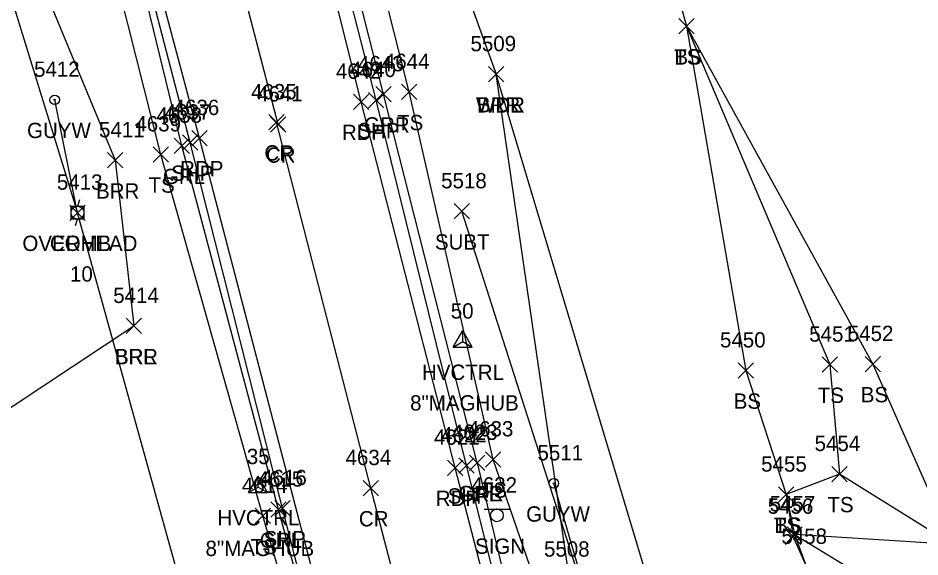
# Model space of a CAD drawing. Extents: x 1601151 to 1602912, y 499508 to 501770.
# Drawn here: x 1601482.2 to 1601599.8, y 500883.9 to 500954.3 of the extents above; entities that cross this region are included whole.
import ezdxf

# ---------------------------------------------------------------- set-up
doc = ezdxf.new("R2010")
doc.units = 0
for name, color, linetype in [('C_A', 7, 'Continuous'), ('C_C', 7, 'Continuous'), ('C_I', 7, 'Continuous'), ('CPSM', 7, 'Continuous'), ('D_I', 7, 'Continuous'), ('D_TIC', 7, 'Continuous'), ('L_A', 7, 'Continuous'), ('L_I', 7, 'Continuous'), ('L_TIC', 7, 'Continuous'), ('LABL', 7, 'Continuous'), ('LAWA', 7, 'Continuous'), ('LELB', 7, 'Continuous'), ('P_A', 7, 'Continuous'), ('P_I', 7, 'Continuous'), ('P_TIC', 7, 'Continuous'), ('PET', 7, 'Continuous'), ('PRC', 7, 'Continuous'), ('PSP', 7, 'Continuous'), ('R_A', 7, 'Continuous'), ('R_I', 7, 'Continuous'), ('R_TIC', 7, 'Continuous'), ('RGR', 7, 'Continuous'), ('S_A', 7, 'Continuous'), ('S_I', 7, 'Continuous'), ('SSGN', 7, 'Continuous'), ('U_A', 7, 'Continuous'), ('U_C', 7, 'Continuous'), ('U_I', 7, 'Continuous'), ('U_TIC', 7, 'Continuous'), ('UCO', 7, 'Continuous'), ('UP', 7, 'Continuous'), ('UPGW', 7, 'Continuous'), ('UT', 7, 'Continuous')]:
    doc.layers.add(name, color=color, linetype=linetype)

msp = doc.modelspace()

# ---------------------------------------------------------------- linework, layer by layer
at = {"layer": 'CPSM'}
for p, q in [((1601538.93, 500911.34), (1601540.18, 500913.51)), ((1601541.43, 500911.34), (1601540.18, 500913.51)), ((1601540.18, 500912.06), (1601540.18, 500913.51)), ((1601538.93, 500911.34), (1601540.18, 500912.06)), ((1601538.93, 500911.34), (1601541.43, 500911.34)), ((1601540.18, 500912.06), (1601540.18, 500912.06)), ((1601540.18, 500912.06), (1601541.43, 500911.34)), ((1601512.23, 500892.34), (1601513.48, 500894.5)), ((1601514.73, 500892.34), (1601513.48, 500894.5)), ((1601513.48, 500893.06), (1601513.48, 500894.5)), ((1601512.23, 500892.34), (1601513.48, 500893.06)), ((1601513.48, 500893.06), (1601513.48, 500893.06)), ((1601513.48, 500893.06), (1601514.73, 500892.34)), ((1601512.23, 500892.34), (1601514.73, 500892.34))]:
    msp.add_line(p, q, dxfattribs=at)
at = {"layer": 'D_TIC'}
for points in [[(1601582.28, 500885.58), (1601584.28, 500887.58)], [(1601584.28, 500885.58), (1601582.28, 500887.58)]]:
    msp.add_lwpolyline(points, dxfattribs=at)
at = {"layer": 'L_TIC'}
for points in [[(1601568.36, 500952.23), (1601570.36, 500954.23)], [(1601570.36, 500952.23), (1601568.36, 500954.23)], [(1601568.36, 500952.23), (1601570.36, 500954.23)], [(1601570.36, 500952.23), (1601568.36, 500954.23)], [(1601568.36, 500952.23), (1601570.36, 500954.23)], [(1601570.36, 500952.23), (1601568.36, 500954.23)], [(1601543.54, 500945.97), (1601545.54, 500947.97)], [(1601545.54, 500945.97), (1601543.54, 500947.97)], [(1601543.54, 500945.97), (1601545.54, 500947.97)], [(1601545.54, 500945.97), (1601543.54, 500947.97)], [(1601543.54, 500945.97), (1601545.54, 500947.97)], [(1601545.54, 500945.97), (1601543.54, 500947.97)], [(1601532.21, 500943.65), (1601534.21, 500945.65)], [(1601534.21, 500943.65), (1601532.21, 500945.65)], [(1601499.79, 500935.5), (1601501.79, 500937.5)], [(1601501.79, 500935.5), (1601499.79, 500937.5)], [(1601493.86, 500934.73), (1601495.86, 500936.73)], [(1601495.86, 500934.73), (1601493.86, 500936.73)], [(1601496.29, 500913.1), (1601498.29, 500915.1)], [(1601498.29, 500913.1), (1601496.29, 500915.1)], [(1601496.29, 500913.1), (1601498.29, 500915.1)], [(1601498.29, 500913.1), (1601496.29, 500915.1)], [(1601587.09, 500908.05), (1601589.09, 500910.05)], [(1601589.09, 500908.05), (1601587.09, 500910.05)], [(1601592.68, 500908.13), (1601594.68, 500910.13)], [(1601594.68, 500908.13), (1601592.68, 500910.13)], [(1601576.1, 500907.29), (1601578.1, 500909.29)], [(1601578.1, 500907.29), (1601576.1, 500909.29)], [(1601543.14, 500895.68), (1601545.14, 500897.68)], [(1601545.14, 500895.68), (1601543.14, 500897.68)], [(1601588.35, 500893.77), (1601590.35, 500895.77)], [(1601590.35, 500893.77), (1601588.35, 500895.77)], [(1601588.35, 500893.77), (1601590.35, 500895.77)], [(1601590.35, 500893.77), (1601588.35, 500895.77)], [(1601581.38, 500891.08), (1601583.38, 500893.08)], [(1601583.38, 500891.08), (1601581.38, 500893.08)], [(1601581.38, 500891.08), (1601583.38, 500893.08)], [(1601583.38, 500891.08), (1601581.38, 500893.08)], [(1601513.11, 500888.3), (1601515.11, 500890.3)], [(1601515.11, 500888.3), (1601513.11, 500890.3)], [(1601582.49, 500885.89), (1601584.49, 500887.89)], [(1601584.49, 500885.89), (1601582.49, 500887.89)], [(1601582.49, 500885.89), (1601584.49, 500887.89)], [(1601584.49, 500885.89), (1601582.49, 500887.89)], [(1601582.28, 500885.58), (1601584.28, 500887.58)], [(1601584.28, 500885.58), (1601582.28, 500887.58)]]:
    msp.add_lwpolyline(points, dxfattribs=at)
at = {"layer": 'LABL'}
for points in [[(1601436.15, 501158.98), (1601447.08, 501133.88), (1601451.13, 501097.99), (1601450.82, 501096.1), (1601461.24, 501061.82), (1601471.76, 501024.93), (1601478.97, 500973.99), (1601494.86, 500935.73), (1601497.29, 500914.1)], [(1601565.59, 500876.72), (1601554.13, 500880.98), (1601544.54, 500946.97)], [(1601473.76, 500898.55), (1601497.29, 500914.1)]]:
    msp.add_lwpolyline(points, dxfattribs=at)
at = {"layer": 'LAWA'}
for points in [[(1601499.96, 501103.39), (1601507.6, 501072.47), (1601517.81, 501032.47), (1601529.25, 500989.31), (1601544.54, 500946.97)], [(1601593.12, 500801.88), (1601578.56, 500823.22), (1601571.54, 500837.94), (1601571.62, 500859.31), (1601565.59, 500876.72), (1601544.54, 500946.97)]]:
    msp.add_lwpolyline(points, dxfattribs=at)
at = {"layer": 'LELB'}
for points in [[(1601519.45, 500871.01), (1601514.11, 500889.3), (1601500.79, 500936.5), (1601490.02, 500979.28), (1601479, 501021.43), (1601469.31, 501063.64), (1601460.33, 501100.01), (1601451.95, 501137.21), (1601445.85, 501173.31), (1601444.83, 501197.67), (1601441.57, 501231.33), (1601439.97, 501248.56), (1601437.52, 501260.47), (1601435.29, 501265.52), (1601431.82, 501269.24), (1601423.18, 501278.02), (1601413.06, 501283.54), (1601401.41, 501287.17), (1601388.07, 501289.76), (1601350.99, 501290.93), (1601302.64, 501293.09), (1601266.11, 501297.13)], [(1601550.27, 500878.88), (1601544.14, 500896.68), (1601533.21, 500944.65), (1601522.55, 500986.9), (1601510.78, 501028.92), (1601500.63, 501071.76), (1601491.58, 501108.11), (1601483.83, 501144.54), (1601478.65, 501178.38), (1601477.38, 501199.37), (1601474.08, 501219.68), (1601474.84, 501227.42), (1601475.18, 501230.5), (1601478.15, 501230.71)], [(1601502.32, 501150.22), (1601505.9, 501145.22), (1601526.18, 501094.76), (1601535.63, 501063.32), (1601547.72, 501037.54), (1601557.17, 500997.59), (1601569.36, 500953.23), (1601577.1, 500908.29), (1601582.38, 500892.08), (1601583.49, 500886.89), (1601585.02, 500882.65), (1601582.86, 500877.36), (1601583.41, 500861.09), (1601571.54, 500837.94)], [(1601569.36, 500953.23), (1601588.09, 500909.05), (1601589.35, 500894.77)], [(1601569.36, 500953.23), (1601593.68, 500909.13), (1601604.08, 500885.58), (1601583.49, 500886.89), (1601601.37, 500875.93), (1601606.03, 500857.49), (1601615.05, 500803.7)], [(1601604.08, 500885.58), (1601589.35, 500894.77), (1601582.38, 500892.08), (1601583.28, 500886.58), (1601585.02, 500882.65), (1601593.73, 500875.29), (1601582.86, 500877.36)]]:
    msp.add_lwpolyline(points, dxfattribs=at)
at = {"layer": 'P_TIC'}
for points in [[(1601525.95, 500942.37), (1601527.95, 500944.37)], [(1601527.95, 500942.37), (1601525.95, 500944.37)], [(1601527.9, 500942.6), (1601529.9, 500944.6)], [(1601529.9, 500942.6), (1601527.9, 500944.6)], [(1601514.88, 500939.69), (1601516.88, 500941.69)], [(1601516.88, 500939.69), (1601514.88, 500941.69)], [(1601515.09, 500939.41), (1601517.09, 500941.41)], [(1601517.09, 500939.41), (1601515.09, 500941.41)], [(1601504.84, 500937.64), (1601506.84, 500939.64)], [(1601506.84, 500937.64), (1601504.84, 500939.64)], [(1601503.63, 500937.05), (1601505.63, 500939.05)], [(1601505.63, 500937.05), (1601503.63, 500939.05)], [(1601538.18, 500894.59), (1601540.18, 500896.59)], [(1601540.18, 500894.59), (1601538.18, 500896.59)], [(1601539.69, 500894.9), (1601541.69, 500896.9)], [(1601541.69, 500894.9), (1601539.69, 500896.9)], [(1601527.2, 500891.93), (1601529.2, 500893.93)], [(1601529.2, 500891.93), (1601527.2, 500893.93)], [(1601515.68, 500889.32), (1601517.68, 500891.32)], [(1601517.68, 500889.32), (1601515.68, 500891.32)]]:
    msp.add_lwpolyline(points, dxfattribs=at)
at = {"layer": 'PET'}
for points in [[(1601544.22, 500876.26), (1601539.18, 500895.59), (1601526.95, 500943.37), (1601516.32, 500985.83), (1601505.44, 501027.92), (1601495.1, 501070.93), (1601487, 501107.14), (1601479.48, 501143.91), (1601474.16, 501178.21), (1601471.72, 501199.66), (1601469.2, 501232.53), (1601470.85, 501304.37), (1601475.76, 501342.26), (1601481.23, 501372.74), (1601489.71, 501419.6), (1601498.83, 501463.24), (1601509.83, 501514.72), (1601518.29, 501552.56), (1601529.19, 501602.72), (1601530.09, 501606.93), (1601533.57, 501622.36), (1601544.66, 501669.88)], [(1601523.48, 500870.9), (1601505.84, 500938.64), (1601494.52, 500981.09), (1601483.99, 501022.88), (1601473.44, 501065.01), (1601465.15, 501101.36), (1601457.99, 501138.15), (1601451.8, 501174.88), (1601449.08, 501198.01), (1601446.66, 501230.72), (1601445.89, 501253.39), (1601447.49, 501294.25), (1601451.95, 501334.78), (1601458.71, 501377.25), (1601475.95, 501468.24), (1601495.79, 501558.68), (1601503.76, 501593.61), (1601511.67, 501629.01)]]:
    msp.add_lwpolyline(points, dxfattribs=at)
at = {"layer": 'PRC'}
msp.add_lwpolyline([(1601533.3, 500873.43), (1601528.2, 500892.93), (1601515.88, 500940.69), (1601516.09, 500940.41), (1601505.08, 500982.8), (1601494.07, 501025.46), (1601483.89, 501067.42), (1601475.63, 501103.84), (1601468.62, 501140.87), (1601462.9, 501176.52), (1601460.41, 501198.76), (1601457.83, 501229.92), (1601457.03, 501256.97), (1601458.23, 501305.06), (1601463.89, 501343.75), (1601469.52, 501375.72), (1601487.67, 501465.73), (1601498.93, 501516.84), (1601507.24, 501554.65), (1601515.35, 501591.13), (1601523.43, 501627.3), (1601533.11, 501671.57)], dxfattribs=at)
at = {"layer": 'PSP'}
for points in [[(1601522.47, 500870.61), (1601521.44, 500871.56), (1601516.68, 500890.32), (1601504.63, 500938.05), (1601493.73, 500980.11), (1601482.81, 501022.43), (1601472.39, 501064.7), (1601463.73, 501101.18), (1601456.46, 501137.79), (1601450.78, 501174.54), (1601447.49, 501198.12), (1601444.54, 501230.82), (1601443.79, 501252.82), (1601439.57, 501267.27), (1601435, 501273.88), (1601425.87, 501282.16), (1601414.43, 501288.02), (1601402.06, 501290.61), (1601388.18, 501292.3), (1601350.65, 501293.39), (1601302.63, 501296.39), (1601266.65, 501300.03)], [(1601540.69, 500895.9), (1601528.9, 500943.6), (1601517.98, 500986.13)], [(1601545.18, 500877.83), (1601540.69, 500895.9)]]:
    msp.add_lwpolyline(points, dxfattribs=at)
at = {"layer": 'R_TIC'}
for points in [[(1601528.83, 500943.35), (1601530.83, 500945.35)], [(1601530.83, 500943.35), (1601528.83, 500945.35)], [(1601502.52, 500936.63), (1601504.52, 500938.63)], [(1601504.52, 500936.63), (1601502.52, 500938.63)], [(1601541.08, 500895.22), (1601543.08, 500897.22)], [(1601543.08, 500895.22), (1601541.08, 500897.22)], [(1601541.08, 500895.22), (1601543.08, 500897.22)], [(1601543.08, 500895.22), (1601541.08, 500897.22)], [(1601515.17, 500889.13), (1601517.17, 500891.13)], [(1601517.17, 500889.13), (1601515.17, 500891.13)]]:
    msp.add_lwpolyline(points, dxfattribs=at)
at = {"layer": 'RGR'}
for points in [[(1601521.19, 500871.52), (1601516.17, 500890.13), (1601503.52, 500937.63), (1601493.24, 500980.03), (1601482.37, 501022.09), (1601471.56, 501064.48), (1601463.23, 501100.71), (1601455.93, 501137.47), (1601449.86, 501174.24), (1601446.89, 501198.08), (1601443.46, 501231.31), (1601442.27, 501248.6), (1601440.18, 501261.03), (1601437.51, 501266.72), (1601434.07, 501271.66), (1601424.7, 501280.1), (1601413.85, 501286.21), (1601401.7, 501289.17), (1601388.07, 501289.76)], [(1601542.08, 500896.22), (1601529.83, 500944.35), (1601519.23, 500986.39), (1601508.51, 501028.96), (1601497.81, 501071.11), (1601488.92, 501107.46), (1601481.8, 501144.25), (1601476.28, 501178.37), (1601473.71, 501199.44), (1601474.08, 501219.68)], [(1601542.08, 500896.22), (1601546.42, 500877.84)]]:
    msp.add_lwpolyline(points, dxfattribs=at)
at = {"layer": 'SSGN'}
for p, q in [((1601543, 500890.2), (1601546.33, 500890.2)), ((1601544.65, 500889.37), (1601544.65, 500889.37))]:
    msp.add_line(p, q, dxfattribs=at)
msp.add_circle((1601544.65, 500889.37), 0.833, dxfattribs=at)
at = {"layer": 'U_TIC'}
for points in [[(1601539.07, 500928.07), (1601541.07, 500930.07)], [(1601541.07, 500928.07), (1601539.07, 500930.07)], [(1601488.93, 500927.89), (1601490.93, 500929.89)], [(1601490.93, 500927.89), (1601488.93, 500929.89)], [(1601488.93, 500927.89), (1601490.93, 500929.89)], [(1601490.93, 500927.89), (1601488.93, 500929.89)]]:
    msp.add_lwpolyline(points, dxfattribs=at)
at = {"layer": 'UCO'}
for points in [[(1601766.65, 501489.44), (1601471.02, 501503.9), (1601438.7, 501339.97), (1601411.28, 501184.01), (1601489.93, 500928.89)], [(1601595.97, 500546.62), (1601489.93, 500928.89)]]:
    msp.add_lwpolyline(points, dxfattribs=at)
at = {"layer": 'UP'}
for p, q in [((1601490.18, 500930.56), (1601489.93, 500929.72)), ((1601489.1, 500928.06), (1601489.1, 500929.72)), ((1601489.1, 500929.72), (1601490.76, 500929.72)), ((1601489.93, 500928.89), (1601489.93, 500928.89)), ((1601490.76, 500929.72), (1601490.76, 500928.06)), ((1601490.76, 500928.06), (1601489.1, 500928.06)), ((1601489.68, 500927.22), (1601489.93, 500928.06))]:
    msp.add_line(p, q, dxfattribs=at)
msp.add_circle((1601489.93, 500928.89), 0.833, dxfattribs=at)
at = {"layer": 'UPGW'}
for points in [[(1601489.93, 500928.89), (1601486.96, 500943.63)], [(1601558.4, 500871.75), (1601552.07, 500893.55)]]:
    msp.add_lwpolyline(points, dxfattribs=at)
for centre, radius in [((1601486.96, 500943.63), 0.625), ((1601486.96, 500943.63), 0.0833), ((1601552.07, 500893.55), 0.625), ((1601552.07, 500893.55), 0.0833)]:
    msp.add_circle(centre, radius, dxfattribs=at)
at = {"layer": 'UT'}
msp.add_lwpolyline([(1601558.4, 500871.75), (1601540.07, 500929.07)], dxfattribs=at)

# ---------------------------------------------------------------- texts
at = {"layer": 'C_A'}
for p in [(1601534.87, 500907.06), (1601508.18, 500888.06)]:
    msp.add_text('HVCTRL', height=2, dxfattribs=at).set_placement(p)
at = {"layer": 'C_C'}
for p in [(1601533.32, 500903.06), (1601506.63, 500884.06)]:
    msp.add_text('8"MAGHUB', height=2, dxfattribs=at).set_placement(p)
at = {"layer": 'C_I'}
for s, p in [('50', (1601538.63, 500915.06)), ('35', (1601512.02, 500896.06))]:
    msp.add_text(s, height=2, dxfattribs=at).set_placement(p)
at = {"layer": 'D_I'}
msp.add_text('5456', height=2, dxfattribs=at).set_placement((1601579.97, 500889.58))
at = {"layer": 'L_A'}
for s, p in [('TS', (1601567.77, 500948.23)), ('BS', (1601567.8, 500948.23)), ('BS', (1601567.8, 500948.23)), ('WDR', (1601541.91, 500941.97)), ('WDL', (1601541.96, 500941.97)), ('BRR', (1601542.03, 500941.97)), ('TS', (1601531.62, 500939.65)), ('BRR', (1601492.35, 500930.73)), ('TS', (1601499.2, 500931.5)), ('BRR', (1601494.77, 500909.1)), ('BRL', (1601494.83, 500909.1)), ('BS', (1601575.54, 500903.29)), ('TS', (1601586.5, 500904.05)), ('BS', (1601592.12, 500904.13)), ('TS', (1601542.55, 500891.68)), ('TS', (1601587.76, 500889.77)), ('TS', (1601587.76, 500889.77)), ('TS', (1601580.79, 500887.08)), ('BS', (1601580.83, 500887.08)), ('TS', (1601512.52, 500884.3))]:
    msp.add_text(s, height=2, dxfattribs=at).set_placement(p)
at = {"layer": 'L_I'}
for s, p in [('5509', (1601541.2, 500949.97)), ('5509', (1601541.2, 500949.97)), ('5509', (1601541.2, 500949.97)), ('4644', (1601529.9, 500947.65)), ('5411', (1601492.74, 500938.73)), ('4639', (1601497.48, 500939.5)), ('5414', (1601494.59, 500917.1)), ('5414', (1601494.59, 500917.1)), ('5451', (1601585.39, 500912.05)), ('5452', (1601590.42, 500912.13)), ('5450', (1601573.75, 500911.29)), ('4633', (1601540.84, 500899.68)), ('5454', (1601586.09, 500897.77)), ('5454', (1601586.09, 500897.77)), ('5455', (1601579.12, 500895.08)), ('5455', (1601579.12, 500895.08)), ('4614', (1601511.37, 500892.3)), ('5456', (1601579.97, 500889.58)), ('5457', (1601580.23, 500889.89)), ('5457', (1601580.23, 500889.89)), ('5458', (1601581.76, 500885.65)), ('5458', (1601581.76, 500885.65)), ('5508', (1601550.79, 500883.98)), ('5508', (1601550.79, 500883.98))]:
    msp.add_text(s, height=2, dxfattribs=at).set_placement(p)
at = {"layer": 'P_A'}
for s, p in [('SHP', (1601526.44, 500938.6)), ('RDP', (1601524.43, 500938.37)), ('CR', (1601514.31, 500935.69)), ('CR', (1601514.52, 500935.41)), ('SHP', (1601502.16, 500933.05)), ('RDP', (1601503.32, 500933.64)), ('RDP', (1601536.67, 500890.59)), ('SHP', (1601538.23, 500890.9)), ('CR', (1601526.64, 500887.93)), ('SHP', (1601514.22, 500885.32))]:
    msp.add_text(s, height=2, dxfattribs=at).set_placement(p)
at = {"layer": 'P_I'}
for s, p in [('4642', (1601523.64, 500946.37)), ('4640', (1601525.51, 500946.6)), ('4635', (1601512.57, 500943.69)), ('4641', (1601513.35, 500943.41)), ('4637', (1601501.32, 500941.05)), ('4636', (1601502.47, 500941.64)), ('4621', (1601536.44, 500898.59)), ('4622', (1601537.38, 500898.9)), ('4634', (1601524.9, 500895.93)), ('4616', (1601513.89, 500893.32))]:
    msp.add_text(s, height=2, dxfattribs=at).set_placement(p)
at = {"layer": 'R_A'}
for s, p in [('GRR', (1601527.32, 500939.35)), ('GRL', (1601501.07, 500932.63)), ('GRR', (1601539.57, 500891.22)), ('GRL', (1601539.62, 500891.22)), ('GRL', (1601513.71, 500885.13))]:
    msp.add_text(s, height=2, dxfattribs=at).set_placement(p)
at = {"layer": 'R_I'}
for s, p in [('4643', (1601526.52, 500947.35)), ('4638', (1601500.22, 500940.63)), ('4623', (1601538.77, 500899.22)), ('4623', (1601538.77, 500899.22)), ('4615', (1601513.43, 500893.13))]:
    msp.add_text(s, height=2, dxfattribs=at).set_placement(p)
at = {"layer": 'S_A'}
msp.add_text('SIGN', height=2, dxfattribs=at).set_placement((1601541.79, 500884.35))
at = {"layer": 'S_I'}
msp.add_text('4632', height=2, dxfattribs=at).set_placement((1601541.32, 500892.35))
at = {"layer": 'U_A'}
for s, p in [('GUYW', (1601483.35, 500938.63)), ('OVERHEAD', (1601482.74, 500923.89)), ('OVERHEAD', (1601482.74, 500923.89)), ('COMB', (1601486.32, 500923.89)), ('SUBT', (1601536.56, 500924.07)), ('GUYW', (1601548.46, 500888.55))]:
    msp.add_text(s, height=2, dxfattribs=at).set_placement(p)
at = {"layer": 'U_C'}
msp.add_text('10', height=2, dxfattribs=at).set_placement((1601488.95, 500919.89))
at = {"layer": 'U_I'}
for s, p in [('5412', (1601484.26, 500946.63)), ('5413', (1601487.24, 500931.89)), ('5413', (1601487.24, 500931.89)), ('5413', (1601487.24, 500931.89)), ('5518', (1601537.37, 500932.07)), ('5511', (1601549.94, 500896.55))]:
    msp.add_text(s, height=2, dxfattribs=at).set_placement(p)

doc.saveas('drawing.dxf')
